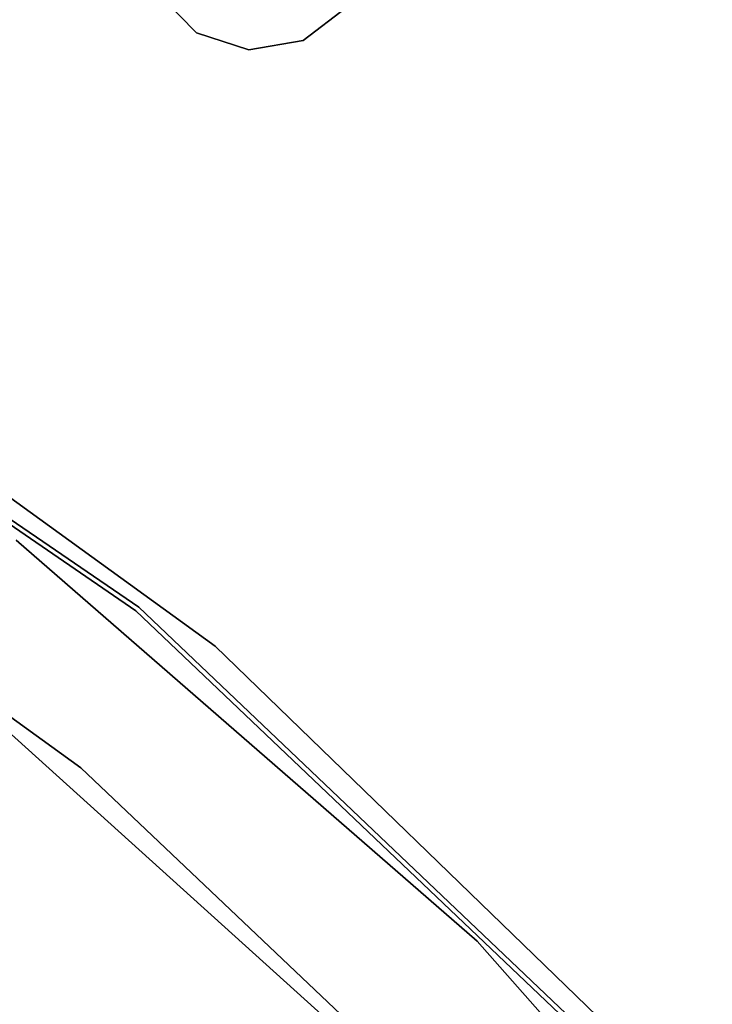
# Model space of a CAD drawing. Extents: x -91 to 91, y -91 to 262.
# Tile 439 of 480: x 31 to 38, y 35 to 46. Entities that reach past the tile are written whole.
import ezdxf

# ---------------------------------------------------------------- set-up
doc = ezdxf.new("R2010")
doc.units = 0
doc.header["$LTSCALE"] = 25.4
doc.layers.get('0').update_dxf_attribs({"linetype": 'CONTINUOUS'})

# ---------------------------------------------------------------- blocks, each defined once
blk = doc.blocks.new('ETE0_STL_1')
at = {"color": 0}
for p, q in [((32.306, 46.367, 162.508), (32.724, 45.94, 162.508)), ((32.724, 45.94, 164.508), (32.306, 46.367, 164.508)), ((32.724, 45.94, 164.508), (32.306, 46.367, 164.508)), ((32.306, 46.367, 162.508), (32.724, 45.94, 162.508)), ((33.883, 45.857, 162.508), (34.358, 46.22, 162.508)), ((34.358, 46.22, 164.508), (33.883, 45.857, 164.508)), ((34.358, 46.22, 164.508), (33.883, 45.857, 164.508)), ((33.883, 45.857, 162.508), (34.358, 46.22, 162.508)), ((32.724, 45.94, 162.508), (33.294, 45.755, 162.508)), ((33.294, 45.755, 164.508), (32.724, 45.94, 164.508)), ((32.724, 45.94, 162.508), (32.724, 45.94, 164.508)), ((33.294, 45.755, 164.508), (32.724, 45.94, 164.508)), ((32.724, 45.94, 162.508), (33.294, 45.755, 162.508)), ((32.724, 45.94, 162.508), (32.724, 45.94, 164.508)), ((33.294, 45.755, 162.508), (33.883, 45.857, 162.508)), ((33.883, 45.857, 164.508), (33.294, 45.755, 164.508)), ((33.883, 45.857, 164.508), (33.294, 45.755, 164.508)), ((33.294, 45.755, 162.508), (33.883, 45.857, 162.508)), ((33.883, 45.857, 164.508), (33.883, 45.857, 162.508)), ((33.883, 45.857, 164.508), (33.883, 45.857, 162.508)), ((33.294, 45.755, 164.508), (33.294, 45.755, 162.508)), ((33.294, 45.755, 164.508), (33.294, 45.755, 162.508)), ((32.096, 39.698, 327.508), (25.313, 44.333, 327.508)), ((25.313, 44.333, 160.508), (32.096, 39.698, 160.508)), ((32.096, 39.698, 327.508), (25.313, 44.333, 327.508)), ((25.313, 44.333, 160.508), (32.096, 39.698, 160.508)), ((25.288, 44.289, 327.508), (32.065, 39.659, 327.508)), ((32.065, 39.659, 160.508), (25.288, 44.289, 160.508)), ((32.065, 39.659, 160.508), (25.288, 44.289, 160.508)), ((25.288, 44.289, 327.508), (32.065, 39.659, 327.508)), ((32.927, 39.273, 162.508), (27.003, 43.559, 162.508)), ((27.003, 43.559, 164.508), (32.927, 39.273, 164.508)), ((27.003, 43.559, 164.508), (32.927, 39.273, 164.508)), ((32.927, 39.273, 162.508), (27.003, 43.559, 162.508)), ((26.126, 41.808, 327.508), (31.466, 37.952, 327.508)), ((31.466, 37.952, 321.008), (26.126, 41.808, 321.008)), ((31.466, 37.952, 321.008), (26.126, 41.808, 321.008)), ((26.126, 41.808, 327.508), (31.466, 37.952, 327.508)), ((35.775, 36.066, 327.508), (30.762, 40.427, 327.508)), ((30.762, 40.427, 321.008), (35.775, 36.066, 321.008)), ((35.775, 36.066, 327.508), (30.762, 40.427, 327.508)), ((30.762, 40.427, 321.008), (35.775, 36.066, 321.008)), ((32.065, 39.659, 327.508), (38.011, 34.002, 327.508)), ((38.011, 34.002, 160.508), (32.065, 39.659, 160.508)), ((32.065, 39.659, 160.508), (32.065, 39.659, 327.508)), ((32.065, 39.659, 160.508), (32.065, 39.659, 327.508)), ((38.011, 34.002, 160.508), (32.065, 39.659, 160.508)), ((32.065, 39.659, 327.508), (38.011, 34.002, 327.508)), ((38.049, 34.035, 327.508), (32.096, 39.698, 327.508)), ((32.096, 39.698, 160.508), (38.049, 34.035, 160.508)), ((32.096, 39.698, 327.508), (32.096, 39.698, 160.508)), ((38.049, 34.035, 327.508), (32.096, 39.698, 327.508)), ((32.096, 39.698, 160.508), (38.049, 34.035, 160.508)), ((32.096, 39.698, 327.508), (32.096, 39.698, 160.508)), ((38.181, 34.187, 162.508), (32.927, 39.273, 162.508)), ((32.927, 39.273, 164.508), (38.181, 34.187, 164.508)), ((32.927, 39.273, 164.508), (38.181, 34.187, 164.508)), ((32.927, 39.273, 164.508), (32.927, 39.273, 162.508)), ((38.181, 34.187, 162.508), (32.927, 39.273, 162.508)), ((32.927, 39.273, 164.508), (32.927, 39.273, 162.508)), ((35.505, 33.988, 327.508), (30.178, 38.795, 327.508)), ((30.178, 38.795, 328.508), (35.505, 33.988, 328.508)), ((30.178, 38.795, 328.508), (35.505, 33.988, 328.508)), ((35.505, 33.988, 327.508), (30.178, 38.795, 327.508)), ((31.466, 37.952, 327.508), (36.244, 33.42, 327.508)), ((36.244, 33.42, 321.008), (31.466, 37.952, 321.008)), ((31.466, 37.952, 321.008), (31.466, 37.952, 327.508)), ((31.466, 37.952, 321.008), (31.466, 37.952, 327.508)), ((36.244, 33.42, 321.008), (31.466, 37.952, 321.008)), ((31.466, 37.952, 327.508), (36.244, 33.42, 327.508)), ((40.177, 31.088, 327.508), (35.775, 36.066, 327.508)), ((35.775, 36.066, 321.008), (40.177, 31.088, 321.008)), ((35.775, 36.066, 327.508), (35.775, 36.066, 321.008)), ((40.177, 31.088, 327.508), (35.775, 36.066, 327.508)), ((35.775, 36.066, 321.008), (40.177, 31.088, 321.008)), ((35.775, 36.066, 327.508), (35.775, 36.066, 321.008))]:
    blk.add_line(p, q, dxfattribs=at)

msp = doc.modelspace()

# ---------------------------------------------------------------- block references
at = {"color": 253}
msp.add_blockref('ETE0_STL_1', (0, 0), dxfattribs=at)

doc.saveas('drawing.dxf')
